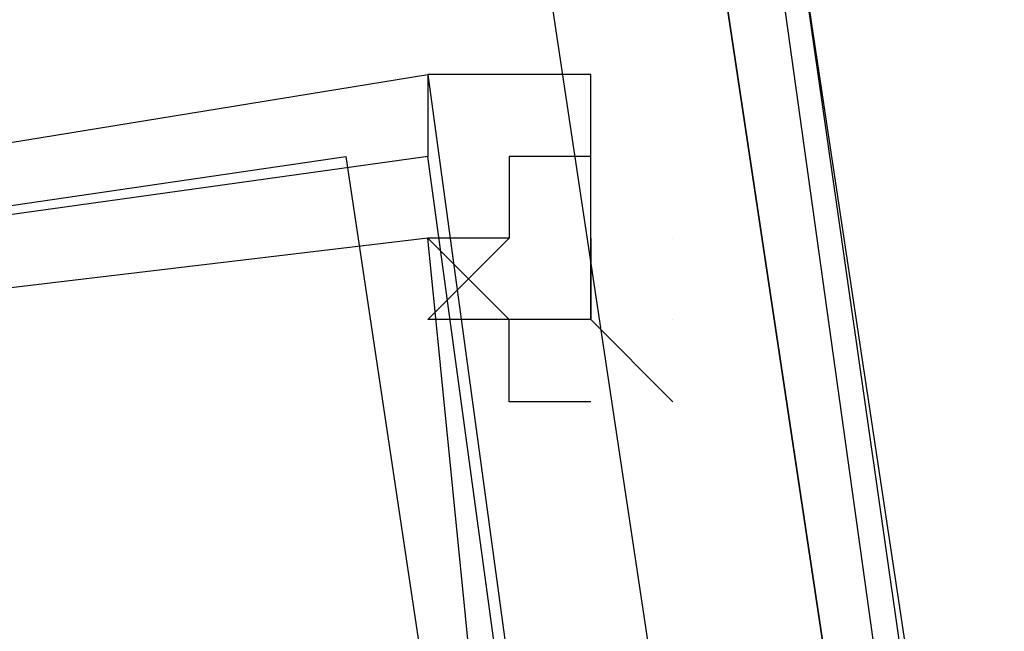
# Model space of a CAD drawing. Header units: feet. Extents: x -79 to 198, y -22 to 181.
# Tile 923 of 982: x 136.0801 to 136.2408, y 134.8469 to 134.9467. Entities that reach past the tile are written whole.
import ezdxf

# ---------------------------------------------------------------- set-up
doc = ezdxf.new("R2010")
doc.units = ezdxf.units.FT
doc.layers.add('A-LINEA', color=7, linetype='CONTINUOUS')

msp = doc.modelspace()

# ---------------------------------------------------------------- linework, layer by layer
at = {"layer": 'A-LINEA'}
for p, q in [((136.1467, 134.9244), (136.1467, 134.9244)), ((136.1467, 134.9244), (136.1467, 134.9244)), ((136.1467, 134.9244), (136.1467, 134.9244)), ((136.1467, 134.9244), (136.1467, 134.9244)), ((136.1733, 134.8978), (136.1733, 134.9111)), ((136.1733, 134.8978), (136.1733, 134.9111)), ((136.1867, 134.9111), (136.1867, 134.9111)), ((136.1867, 134.9111), (136.1867, 134.9111)), ((136.1867, 134.8844), (136.1733, 134.8978)), ((136.1867, 134.8844), (136.1733, 134.8978)), ((136.1867, 134.8978), (136.1867, 134.8978)), ((136.1867, 134.8978), (136.1867, 134.8978))]:
    msp.add_line(p, q, dxfattribs=at)
for points in [[(138.3067, 108.7111), (138.2133, 112.1778), (138.0667, 115.6578), (137.8533, 119.1244), (137.6, 122.5911), (137.28, 126.0578), (136.9067, 129.5244), (136.48, 132.9778), (136, 136.4178), (135.4667, 139.8578), (134.88, 143.2844)], [(138.3067, 108.7111), (138.2133, 112.1778), (138.0667, 115.6578), (137.8533, 119.1244), (137.6, 122.5911), (137.28, 126.0578), (136.9067, 129.5244), (136.48, 132.9778), (136, 136.4178), (135.4667, 139.8578), (134.88, 143.2844)], [(138.3467, 106.2578), (138.2933, 109.6444), (138.1733, 113.0311), (138.0267, 116.4044), (137.8133, 119.7778), (137.5467, 123.1511), (137.2267, 126.5244), (136.8667, 129.8844), (136.4533, 133.2444), (135.9733, 136.5911), (135.4533, 139.9378), (134.88, 143.2711)], [(138.3467, 106.2578), (138.2933, 109.6444), (138.1733, 113.0311), (138.0267, 116.4044), (137.8133, 119.7778), (137.5467, 123.1511), (137.2267, 126.5244), (136.8667, 129.8844), (136.4533, 133.2444), (135.9733, 136.5911), (135.4533, 139.9378), (134.88, 143.2711)], [(136.2, 134.8178), (136.2133, 134.8311), (135.6267, 138.7244), (135.6133, 138.7244), (135.6, 138.7244), (136.1867, 134.8178), (136.2, 134.8178)], [(136.2, 134.8178), (136.2133, 134.8311), (135.6267, 138.7244), (135.6133, 138.7244), (135.6, 138.7244), (136.1867, 134.8178), (136.2, 134.8178)], [(136.2267, 134.8311), (135.64, 138.7244), (135.6267, 138.7244), (136.2133, 134.8311), (136.2133, 134.8178), (136.2267, 134.8311)], [(136.2267, 134.8311), (135.64, 138.7244), (135.6267, 138.7244), (136.2133, 134.8311), (136.2133, 134.8178), (136.2267, 134.8311)], [(135.6133, 134.5644), (135.5733, 134.8444), (136.1467, 134.9378), (136.1867, 134.6444), (135.6133, 134.5644)], [(135.6133, 134.5644), (135.5733, 134.8444), (136.1467, 134.9378), (136.1867, 134.6444), (135.6133, 134.5644)], [(136.1733, 134.9111), (136.1733, 134.9244), (136.1733, 134.9244), (136.1733, 134.9378), (136.1733, 134.9378), (136.1733, 134.9378), (136.1467, 134.9378), (136.1467, 134.9378), (136.1467, 134.9244), (136.1467, 134.9244), (136.1467, 134.9244), (136.1467, 134.9244), (136.1467, 134.9244), (136.1467, 134.9244)], [(136.1733, 134.9111), (136.1733, 134.9244), (136.1733, 134.9244), (136.1733, 134.9378), (136.1733, 134.9378), (136.1733, 134.9378), (136.1467, 134.9378), (136.1467, 134.9378), (136.1467, 134.9244), (136.1467, 134.9244), (136.1467, 134.9244), (136.1467, 134.9244), (136.1467, 134.9244), (136.1467, 134.9244)], [(135.5733, 134.8444), (135.6133, 134.5644), (136.1867, 134.6311), (136.1467, 134.9244), (135.5733, 134.8444)], [(135.5733, 134.8444), (135.6133, 134.5644), (136.1867, 134.6311), (136.1467, 134.9244), (135.5733, 134.8444)], [(135.6267, 134.5778), (135.5867, 134.8444), (136.1333, 134.9244), (136.1733, 134.6578), (135.6267, 134.5778)], [(135.6267, 134.5778), (135.5867, 134.8444), (136.1333, 134.9244), (136.1733, 134.6578), (135.6267, 134.5778)], [(136.1733, 134.9111), (136.1733, 134.9244), (136.1733, 134.9244), (136.1733, 134.9244), (136.16, 134.9244), (136.16, 134.9244), (136.16, 134.9111), (136.16, 134.9111), (136.1467, 134.9111), (136.1467, 134.9111), (136.1467, 134.9111), (136.1467, 134.9111), (136.1467, 134.9111)], [(136.1733, 134.9111), (136.1733, 134.9244), (136.1733, 134.9244), (136.1733, 134.9244), (136.16, 134.9244), (136.16, 134.9244), (136.16, 134.9111), (136.16, 134.9111), (136.1467, 134.9111), (136.1467, 134.9111), (136.1467, 134.9111), (136.1467, 134.9111), (136.1467, 134.9111)], [(135.5867, 134.8444), (135.6267, 134.5644), (136.1733, 134.6444), (136.1467, 134.9111), (135.5867, 134.8444)], [(135.5867, 134.8444), (135.6267, 134.5644), (136.1733, 134.6444), (136.1467, 134.9111), (135.5867, 134.8444)], [(136.1733, 134.9111), (136.1733, 134.9111), (136.1733, 134.8978), (136.1733, 134.8978), (136.16, 134.8978), (136.16, 134.8978), (136.1467, 134.9111), (136.1467, 134.9111), (136.1467, 134.9111), (136.1467, 134.9111), (136.1467, 134.9111), (136.1467, 134.9111), (136.1467, 134.9111)], [(136.1467, 134.9111), (136.1467, 134.9111), (136.1467, 134.9111)], [(136.1467, 134.8978), (136.16, 134.9111), (136.16, 134.9111)], [(136.16, 134.9111), (136.1467, 134.9111), (136.1467, 134.9111)], [(136.1733, 134.9111), (136.1733, 134.9111), (136.1733, 134.8978), (136.1733, 134.8978), (136.16, 134.8978), (136.16, 134.8978), (136.1467, 134.9111), (136.1467, 134.9111), (136.1467, 134.9111), (136.1467, 134.9111), (136.1467, 134.9111), (136.1467, 134.9111), (136.1467, 134.9111)], [(136.1467, 134.9111), (136.1467, 134.9111), (136.1467, 134.9111)], [(136.1467, 134.8978), (136.16, 134.9111), (136.16, 134.9111)], [(136.16, 134.9111), (136.1467, 134.9111), (136.1467, 134.9111)], [(136.1733, 134.8844), (136.1733, 134.8844), (136.16, 134.8844), (136.16, 134.8844), (136.16, 134.8978), (136.16, 134.8978), (136.1467, 134.8978), (136.1467, 134.8978), (136.1467, 134.8978), (136.1467, 134.8978)], [(136.1733, 134.8844), (136.1733, 134.8844), (136.16, 134.8844), (136.16, 134.8844), (136.16, 134.8978), (136.16, 134.8978), (136.1467, 134.8978), (136.1467, 134.8978), (136.1467, 134.8978), (136.1467, 134.8978)]]:
    msp.add_lwpolyline(points, dxfattribs=at)

doc.saveas('drawing.dxf')
